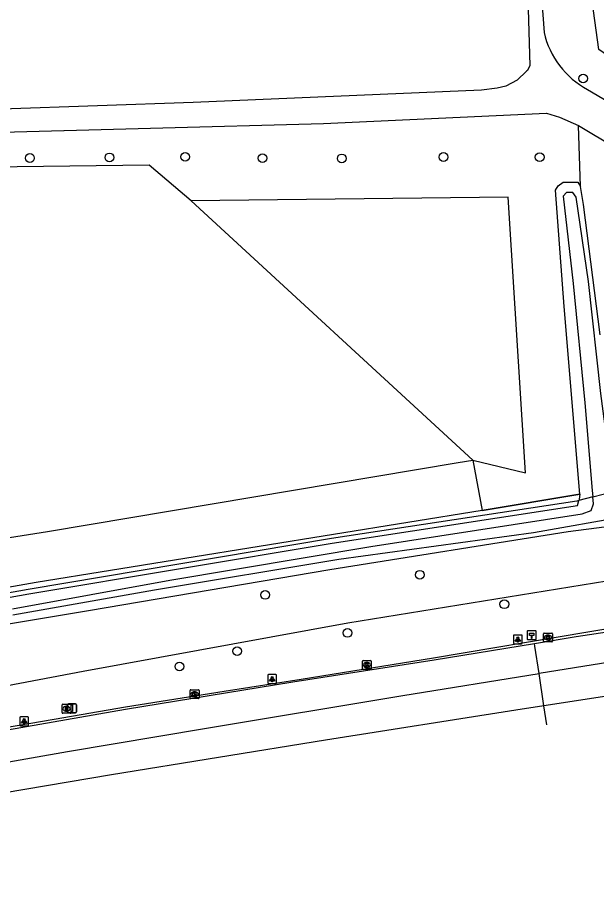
# Model space of a CAD drawing. Extents: x 162722 to 165099, y 384721 to 386283.
# Drawn here: x 164785.9 to 164850.8, y 385133.9 to 385231.4 of the extents above; entities that cross this region are included whole.
import ezdxf

# ---------------------------------------------------------------- set-up
doc = ezdxf.new("R2010")
doc.units = 0
for name, color, linetype in [('IMGEO_Afsluitpaal', 7, 'Continuous'), ('IMGEO_Berm_groen', 7, 'Continuous'), ('IMGEO_Berm_open', 7, 'Continuous'), ('IMGEO_Boom', 7, 'Continuous'), ('IMGEO_Grasland_overig', 7, 'Continuous'), ('IMGEO_Hectometerpaal', 7, 'Continuous'), ('IMGEO_Hek', 7, 'Continuous'), ('IMGEO_Kolk', 7, 'Continuous'), ('IMGEO_Lichtpunt', 7, 'Continuous'), ('IMGEO_Loofbos', 7, 'Continuous'), ('IMGEO_OVBaan_gesloten', 7, 'Continuous'), ('IMGEO_Rijbaan_regionaal_gesloten', 7, 'Continuous'), ('IMGEO_Rioolput', 7, 'Continuous'), ('IMGEO_Sloot', 7, 'Continuous'), ('IMGEO_Waterloop', 7, 'Continuous')]:
    doc.layers.add(name, color=color, linetype=linetype)

msp = doc.modelspace()

# ---------------------------------------------------------------- linework, layer by layer
at = {"layer": 'IMGEO_Afsluitpaal'}
for p, q in [((164791.497, 385153.518), (164791.497, 385154.318)), ((164791.497, 385154.318), (164791.497, 385153.518)), ((164791.597, 385154.418), (164792.387, 385154.418)), ((164792.387, 385154.418), (164791.597, 385154.418)), ((164792.487, 385154.318), (164792.487, 385153.518)), ((164792.487, 385153.518), (164792.487, 385154.318)), ((164792.387, 385153.418), (164791.597, 385153.418)), ((164791.597, 385153.418), (164792.387, 385153.418))]:
    msp.add_line(p, q, dxfattribs=at)
msp.add_lwpolyline([(164791.917, 385154.293), (164792.067, 385154.293), (164792.067, 385153.543), (164791.917, 385153.543), (164791.917, 385154.293)], dxfattribs=at)
for centre, start, end in [((164791.597, 385154.318), 90, 180), ((164791.597, 385154.318), 90, 180), ((164792.387, 385154.318), 0, 90), ((164792.387, 385154.318), 360, 90), ((164791.597, 385153.518), 180, 270), ((164791.597, 385153.518), 180, 270), ((164792.387, 385153.518), 270, 0), ((164792.387, 385153.518), 270, 0)]:
    msp.add_arc(centre, 0.1, start, end, dxfattribs=at)
at = {"layer": 'IMGEO_Berm_groen'}
for points in [[(165053.347, 385195.235), (165050.867, 385194.892), (165047.879, 385194.968), (165020.754, 385191.117), (164968.362, 385183.813), (164968.099, 385183.778), (164951.242, 385181.517), (164918.73, 385177.161), (164860.451, 385169.035), (164853.324, 385168.402), (164822.912, 385163.455), (164793.252, 385158.032), (164763.421, 385152.41), (164747.386, 385149.269)], [(164911.449, 385182.479), (164879.683, 385177.83), (164847.614, 385173.706), (164820.893, 385169.445), (164793.841, 385164.825), (164766.276, 385160.23), (164742.289, 385155.344), (164732.624, 385155.023), (164731.37, 385154.669), (164730.582, 385153.876), (164729.845, 385151.403), (164729.489, 385150.153)], [(164713.899, 385148.531), (164714.075, 385149.033), (164714.5, 385149.282), (164726.724, 385150.62), (164726.976, 385150.989), (164729.087, 385156.452), (164729.396, 385156.911), (164730.258, 385157.03), (164751.916, 385160.476), (164787.152, 385166.74), (164821.164, 385172.447), (164848.664, 385176.65), (164848.79, 385177.197)], [(164848.79, 385177.197), (164848.589, 385177.144), (164821.085, 385172.941), (164787.067, 385167.233), (164751.833, 385160.969), (164730.185, 385157.525), (164729.106, 385157.376)]]:
    msp.add_lwpolyline(points, dxfattribs=at)
at = {"layer": 'IMGEO_Berm_open'}
msp.add_lwpolyline([(164748.25, 385145.448), (164754.294, 385146.524), (164763.118, 385148.039), (164771.683, 385149.514), (164781.432, 385151.24), (164790.001, 385152.706), (164797.988, 385154.071), (164809.054, 385155.829), (164817.676, 385157.191), (164832.526, 385159.59), (164849.806, 385162.5), (164859.528, 385164.078), (164878.043, 385166.894), (164886.266, 385168.037), (164903.531, 385170.617), (164918.855, 385172.593)], dxfattribs=at)
at = {"layer": 'IMGEO_Boom'}
for centre in [(164849.292, 385224.525), (164787.286, 385215.606), (164796.192, 385215.674), (164804.681, 385215.73), (164813.355, 385215.589), (164822.228, 385215.566), (164833.638, 385215.72), (164844.414, 385215.693), (164830.977, 385168.893), (164813.649, 385166.625), (164840.457, 385165.58), (164822.877, 385162.365), (164810.504, 385160.325), (164804.034, 385158.597)]:
    msp.add_circle(centre, 0.489, dxfattribs=at)
at = {"layer": 'IMGEO_Grasland_overig'}
for points in [[(164910.641, 385188.43), (164865.161, 385217.981), (164851.057, 385227.755), (164845.818, 385265.689), (164843.701, 385270.98), (164838.434, 385273.618), (164833.076, 385274.808), (164791.255, 385276.446), (164791.049, 385329.189), (164828.149, 385339.674), (164852.932, 385346.413), (164860.059, 385346.98), (164859.395, 385332.725), (164856.401, 385311.197), (164883.623, 385302.383), (164926.719, 385288.44)], [(164842.369, 385263.922), (164843.402, 385250), (164844.908, 385229.694)], [(164840.623, 385262.097), (164841.67, 385256.502), (164842.203, 385250), (164843.074, 385233.585), (164843.304, 385225.981), (164843.046, 385225.431), (164842.953, 385225.344), (164841.9, 385224.333), (164840.632, 385223.665), (164839.664, 385223.453), (164837.888, 385223.231), (164805.595, 385221.832), (164773.373, 385220.691), (164748.217, 385220.223), (164746.287, 385220.022), (164745.655, 385219.772), (164745.22, 385219.233)], [(164849.784, 385223.285), (164853.217, 385221.254), (164896.724, 385194.229), (164909.304, 385187.127), (164909.863, 385186.831), (164910.177, 385186.66)], [(164848.901, 385177.907), (164848.828, 385177.36), (164848.79, 385177.197)], [(164850.369, 385177.609), (164848.79, 385177.197)]]:
    msp.add_lwpolyline(points, dxfattribs=at)
msp.add_arc((164854.422, 385231.873), 9.761, 192.90119, 241.62693, dxfattribs=at)
at = {"layer": 'IMGEO_Hectometerpaal'}
for p, q in [((164843.025, 385162.528), (164843.025, 385161.687)), ((164843.025, 385162.528), (164843.025, 385161.687)), ((164843.941, 385162.612), (164843.1, 385162.612)), ((164843.941, 385162.612), (164843.1, 385162.612)), ((164844.025, 385161.696), (164844.025, 385162.537)), ((164844.025, 385161.696), (164844.025, 385162.537)), ((164843.109, 385161.612), (164843.95, 385161.612)), ((164843.109, 385161.612), (164843.95, 385161.612))]:
    msp.add_line(p, q, dxfattribs=at)
msp.add_lwpolyline([(164843.55, 385161.756), (164843.49, 385161.756), (164843.49, 385162.061), (164843.27, 385162.061), (164843.27, 385162.33), (164843.77, 385162.33), (164843.77, 385162.061), (164843.55, 385162.061), (164843.55, 385161.756)], dxfattribs=at)
for centre, start, end in [((164843.103, 385162.534), 92.4484, 184.28452), ((164843.103, 385162.534), 92.4484, 184.28452), ((164843.103, 385161.69), 182.4484, 274.28452), ((164843.103, 385161.69), 182.4484, 274.28452), ((164843.947, 385162.534), 2.4484, 94.28452), ((164843.947, 385162.534), 2.4484, 94.28452), ((164843.947, 385161.69), 272.4484, 4.28452), ((164843.947, 385161.69), 272.4484, 4.28452)]:
    msp.add_arc(centre, 0.0779, start, end, dxfattribs=at)
at = {"layer": 'IMGEO_Hek'}
for points in [[(164848.901, 385177.907), (164837.974, 385176.107)], [(164837.974, 385176.107), (164787.968, 385168.024), (164736.071, 385158.852)]]:
    msp.add_lwpolyline(points, dxfattribs=at)
at = {"layer": 'IMGEO_Kolk'}
for p, q in [((164844.844, 385161.426), (164844.844, 385162.278)), ((164844.919, 385162.352), (164845.771, 385162.352)), ((164845.332, 385162.132), (164845.357, 385162.132)), ((164845.845, 385162.278), (164845.845, 385161.426)), ((164845.771, 385161.352), (164844.919, 385161.352)), ((164845.355, 385161.572), (164845.33, 385161.572)), ((164824.543, 385158.352), (164824.543, 385159.204)), ((164824.618, 385159.278), (164825.47, 385159.278)), ((164825.031, 385159.058), (164825.056, 385159.058)), ((164825.544, 385159.204), (164825.544, 385158.352)), ((164825.47, 385158.278), (164824.618, 385158.278)), ((164825.054, 385158.498), (164825.029, 385158.498)), ((164805.233, 385155.071), (164805.233, 385155.923)), ((164805.308, 385155.997), (164806.16, 385155.997)), ((164806.234, 385155.923), (164806.234, 385155.071)), ((164806.16, 385154.997), (164805.308, 385154.997)), ((164805.744, 385155.217), (164805.719, 385155.217)), ((164805.721, 385155.777), (164805.746, 385155.777))]:
    msp.add_line(p, q, dxfattribs=at)
for points in [[(164844.844, 385161.426), (164844.844, 385162.278)], [(164844.919, 385162.352), (164845.771, 385162.352)], [(164845.165, 385162.052), (164845.288, 385162.052), (164845.288, 385161.901), (164845.418, 385162.052), (164845.582, 385162.052), (164845.436, 385161.901), (164845.589, 385161.652), (164845.437, 385161.652), (164845.352, 385161.816), (164845.288, 385161.749), (164845.288, 385161.652), (164845.165, 385161.652), (164845.165, 385162.052)], [(164845.845, 385162.278), (164845.845, 385161.426)], [(164845.771, 385161.352), (164844.919, 385161.352)], [(164824.543, 385158.352), (164824.543, 385159.204)], [(164824.618, 385159.278), (164825.47, 385159.278)], [(164824.864, 385158.978), (164824.987, 385158.978), (164824.987, 385158.827), (164825.117, 385158.978), (164825.281, 385158.978), (164825.135, 385158.827), (164825.288, 385158.578), (164825.136, 385158.578), (164825.051, 385158.742), (164824.987, 385158.675), (164824.987, 385158.578), (164824.864, 385158.578), (164824.864, 385158.978)], [(164825.544, 385159.204), (164825.544, 385158.352)], [(164825.47, 385158.278), (164824.618, 385158.278)], [(164805.233, 385155.071), (164805.233, 385155.923)], [(164805.308, 385155.997), (164806.16, 385155.997)], [(164806.234, 385155.923), (164806.234, 385155.071)], [(164806.16, 385154.997), (164805.308, 385154.997)], [(164805.554, 385155.697), (164805.677, 385155.697), (164805.677, 385155.546), (164805.807, 385155.697), (164805.971, 385155.697), (164805.825, 385155.546), (164805.978, 385155.297), (164805.826, 385155.297), (164805.741, 385155.461), (164805.677, 385155.394), (164805.677, 385155.297), (164805.554, 385155.297), (164805.554, 385155.697)]]:
    msp.add_lwpolyline(points, dxfattribs=at)
for centre, start, end in [((164844.921, 385162.276), 91.55205, 178.44795), ((164844.921, 385162.276), 91.55205, 178.44795), ((164845.769, 385162.276), 1.55205, 88.44795), ((164845.769, 385162.276), 1.55205, 88.44795), ((164844.921, 385161.428), 181.55205, 268.44795), ((164844.921, 385161.428), 181.55205, 268.44795), ((164845.769, 385161.428), 271.55205, 358.44795), ((164845.769, 385161.428), 271.55205, 358.44795), ((164824.62, 385159.202), 91.55205, 178.44795), ((164824.62, 385159.202), 91.55205, 178.44795), ((164825.468, 385159.202), 1.55205, 88.44795), ((164825.468, 385159.202), 1.55205, 88.44795), ((164824.62, 385158.354), 181.55205, 268.44795), ((164824.62, 385158.354), 181.55205, 268.44795), ((164825.468, 385158.354), 271.55205, 358.44795), ((164825.468, 385158.354), 271.55205, 358.44795), ((164805.31, 385155.921), 91.55205, 178.44795), ((164805.31, 385155.921), 91.55205, 178.44795), ((164806.158, 385155.921), 1.55205, 88.44795), ((164806.158, 385155.921), 1.55205, 88.44795), ((164805.31, 385155.073), 181.55205, 268.44795), ((164805.31, 385155.073), 181.55205, 268.44795), ((164806.158, 385155.073), 271.55205, 358.44795), ((164806.158, 385155.073), 271.55205, 358.44795)]:
    msp.add_arc(centre, 0.0765, start, end, dxfattribs=at)
for centre, major_axis, ratio, start_param, end_param in [((164845.331, 385161.852), (-0.387, 0.002), 0.722429, 4.712389, 7.853982), ((164845.356, 385161.852), (-0.39, 0.002), 0.717154, 1.570796, 4.712389), ((164825.03, 385158.778), (-0.387, 0.002), 0.722429, 4.712389, 7.853982), ((164825.055, 385158.778), (-0.39, 0.002), 0.717154, 1.570796, 4.712389), ((164805.72, 385155.497), (-0.387, 0.002), 0.722429, 4.712389, 7.853982), ((164805.745, 385155.497), (-0.39, 0.002), 0.717154, 1.570796, 4.712389)]:
    msp.add_ellipse(centre, major_axis=major_axis, ratio=ratio, start_param=start_param, end_param=end_param, dxfattribs=at)
at = {"layer": 'IMGEO_Lichtpunt'}
for p, q in [((164841.472, 385162.036), (164841.472, 385161.229)), ((164841.472, 385162.036), (164841.472, 385161.229)), ((164842.374, 385162.131), (164841.566, 385162.131)), ((164842.374, 385162.131), (164841.566, 385162.131)), ((164842.468, 385161.229), (164842.468, 385162.036)), ((164842.468, 385161.229), (164842.468, 385162.036)), ((164841.566, 385161.135), (164842.374, 385161.135)), ((164841.566, 385161.135), (164842.374, 385161.135)), ((164813.933, 385157.593), (164813.933, 385156.786)), ((164813.933, 385157.593), (164813.933, 385156.786)), ((164814.835, 385157.688), (164814.027, 385157.688)), ((164814.835, 385157.688), (164814.027, 385157.688)), ((164814.929, 385156.786), (164814.929, 385157.593)), ((164814.929, 385156.786), (164814.929, 385157.593)), ((164814.027, 385156.692), (164814.835, 385156.692)), ((164814.027, 385156.692), (164814.835, 385156.692)), ((164787.038, 385152.964), (164786.23, 385152.964)), ((164787.038, 385152.964), (164786.23, 385152.964)), ((164786.136, 385152.869), (164786.136, 385152.062)), ((164786.136, 385152.869), (164786.136, 385152.062)), ((164786.23, 385151.968), (164787.038, 385151.968)), ((164786.23, 385151.968), (164787.038, 385151.968)), ((164787.132, 385152.062), (164787.132, 385152.869)), ((164787.132, 385152.062), (164787.132, 385152.869))]:
    msp.add_line(p, q, dxfattribs=at)
for points in [[(164841.846, 385161.7), (164841.885, 385161.672), (164841.697, 385161.41), (164841.659, 385161.437), (164841.846, 385161.7)], [(164842.058, 385161.672), (164842.096, 385161.699), (164842.283, 385161.437), (164842.244, 385161.409), (164842.058, 385161.672)], [(164841.948, 385161.652), (164841.995, 385161.652), (164841.995, 385161.33), (164841.948, 385161.33), (164841.948, 385161.652)], [(164814.307, 385157.257), (164814.346, 385157.229), (164814.158, 385156.967), (164814.12, 385156.994), (164814.307, 385157.257)], [(164814.409, 385157.209), (164814.456, 385157.209), (164814.456, 385156.887), (164814.409, 385156.887), (164814.409, 385157.209)], [(164814.519, 385157.229), (164814.557, 385157.256), (164814.744, 385156.994), (164814.705, 385156.966), (164814.519, 385157.229)], [(164786.51, 385152.533), (164786.549, 385152.505), (164786.361, 385152.243), (164786.323, 385152.27), (164786.51, 385152.533)], [(164786.612, 385152.485), (164786.659, 385152.485), (164786.659, 385152.163), (164786.612, 385152.163), (164786.612, 385152.485)], [(164786.722, 385152.505), (164786.76, 385152.532), (164786.947, 385152.27), (164786.908, 385152.242), (164786.722, 385152.505)]]:
    msp.add_lwpolyline(points, dxfattribs=at)
for centre in [(164841.971, 385161.834), (164814.432, 385157.391), (164786.635, 385152.667)]:
    msp.add_circle(centre, 0.0994, dxfattribs=at)
for centre, start, end in [((164841.566, 385162.036), 90, 180), ((164841.566, 385162.036), 90, 180), ((164842.374, 385162.036), 0, 90), ((164842.374, 385162.036), 0, 90), ((164841.566, 385161.229), 180, 270), ((164841.566, 385161.229), 180, 270), ((164842.374, 385161.229), 270, 0), ((164842.374, 385161.229), 270, 360), ((164814.027, 385157.593), 90, 180), ((164814.027, 385157.593), 90, 180), ((164814.835, 385157.593), 0, 90), ((164814.835, 385157.593), 0, 90), ((164814.027, 385156.786), 180, 270), ((164814.027, 385156.786), 180, 270), ((164814.835, 385156.786), 270, 0), ((164814.835, 385156.786), 270, 360), ((164786.23, 385152.869), 90, 180), ((164786.23, 385152.869), 90, 180), ((164787.038, 385152.869), 0, 90), ((164787.038, 385152.869), 0, 90), ((164786.23, 385152.062), 180, 270), ((164786.23, 385152.062), 180, 270), ((164787.038, 385152.062), 270, 0), ((164787.038, 385152.062), 270, 360)]:
    msp.add_arc(centre, 0.0946, start, end, dxfattribs=at)
at = {"layer": 'IMGEO_Loofbos'}
for points in [[(164745.22, 385219.233), (164745.263, 385218.793), (164745.605, 385218.448), (164746.286, 385218.181), (164749.029, 385218.027), (164750.652, 385217.936), (164761.962, 385217.907), (164820.176, 385219.487), (164845.185, 385220.636), (164846.623, 385220.198), (164848.771, 385219.259)], [(164848.771, 385219.259), (164874.052, 385204.133)], [(164848.983, 385212.397), (164848.771, 385219.259)], [(164805.34, 385210.817), (164800.645, 385214.809), (164768.015, 385214.409), (164750.196, 385214.604), (164747.384, 385215.48)], [(164848.901, 385177.907), (164847.171, 385198.944), (164846.174, 385212.015), (164846.484, 385212.485), (164847.052, 385212.912), (164848.701, 385212.915), (164848.983, 385212.397)], [(164851.21, 385195.78), (164849.343, 385210.379), (164848.983, 385212.397)], [(164836.936, 385181.735), (164842.819, 385180.33), (164840.876, 385211.225), (164805.34, 385210.817)], [(164805.34, 385210.817), (164836.936, 385181.735)], [(164737.59, 385165.583), (164789.239, 385173.739), (164835.266, 385181.455), (164836.936, 385181.735)], [(164836.936, 385181.735), (164837.974, 385176.107)], [(164837.974, 385176.107), (164848.901, 385177.907)], [(164837.974, 385176.107), (164787.968, 385168.024), (164736.071, 385158.852)]]:
    msp.add_lwpolyline(points, dxfattribs=at)
at = {"layer": 'IMGEO_OVBaan_gesloten'}
for points in [[(164843.824, 385161.19), (164848.504, 385161.957), (164862.657, 385164.111), (164875.592, 385166.137), (164889.757, 385168.295), (164903.581, 385170.241), (164917.937, 385172.214), (164930.671, 385174.017), (164943.145, 385175.737), (164960.572, 385177.959), (164968.758, 385179.103)], [(164969.236, 385175.718), (164959.218, 385174.305), (164941.315, 385171.778), (164919.305, 385168.713), (164888.539, 385164.495), (164869.396, 385161.677), (164852.278, 385159.076), (164844.344, 385157.801)], [(164726.091, 385141.11), (164727.632, 385141.395), (164740.696, 385143.835), (164753.834, 385146.232), (164770.134, 385149.042), (164783.222, 385151.24), (164798.006, 385153.805), (164816.765, 385156.872), (164832.6, 385159.35), (164843.824, 385161.19)], [(164844.344, 385157.801), (164843.87, 385160.891), (164843.824, 385161.19)], [(164726.735, 385137.519), (164748.17, 385141.466), (164756.328, 385142.835), (164763.224, 385144.072), (164774.031, 385146.009), (164791.501, 385149.062), (164806.857, 385151.634), (164829.073, 385155.346), (164844.344, 385157.801)]]:
    msp.add_lwpolyline(points, dxfattribs=at)
at = {"layer": 'IMGEO_Rijbaan_regionaal_gesloten'}
for points in [[(164969.689, 385172.509), (164953.757, 385170.207), (164929.434, 385166.798), (164914.423, 385164.672), (164892.759, 385161.5), (164866.02, 385157.449), (164844.898, 385154.191)], [(164844.898, 385154.191), (164844.344, 385157.801)], [(164844.898, 385154.191), (164841.753, 385153.706), (164820.398, 385150.353), (164796.437, 385146.455), (164772.109, 385142.344), (164763.752, 385140.76), (164757.11, 385139.502), (164748.838, 385137.985), (164744.956, 385137.274), (164733.103, 385135.027), (164727.38, 385133.926)], [(164845.222, 385152.081), (164844.898, 385154.191)]]:
    msp.add_lwpolyline(points, dxfattribs=at)
at = {"layer": 'IMGEO_Rioolput'}
for p, q in [((164790.882, 385153.439), (164790.882, 385154.291)), ((164790.957, 385154.365), (164791.809, 385154.365)), ((164791.37, 385154.145), (164791.395, 385154.145)), ((164791.883, 385154.291), (164791.883, 385153.439)), ((164791.809, 385153.365), (164790.957, 385153.365)), ((164791.393, 385153.585), (164791.368, 385153.585))]:
    msp.add_line(p, q, dxfattribs=at)
for points in [[(164790.882, 385153.439), (164790.882, 385154.291)], [(164790.957, 385154.365), (164791.809, 385154.365)], [(164791.471, 385154.063), (164791.219, 385154.065), (164791.219, 385153.665)], [(164791.397, 385153.984), (164791.343, 385153.984), (164791.343, 385153.903)], [(164791.343, 385153.903), (164791.395, 385153.903)], [(164791.883, 385154.291), (164791.883, 385153.439)], [(164791.809, 385153.365), (164790.957, 385153.365)], [(164791.219, 385153.665), (164791.343, 385153.665), (164791.343, 385153.827), (164791.354, 385153.827)], [(164791.401, 385153.798), (164791.472, 385153.665), (164791.612, 385153.665), (164791.547, 385153.791)]]:
    msp.add_lwpolyline(points, dxfattribs=at)
for centre, radius, start, end in [((164790.959, 385154.289), 0.0765, 91.55205, 178.44795), ((164790.959, 385154.289), 0.0765, 91.55205, 178.44795), ((164791.379, 385154.092), 0.19, 274.7715, 282.96867), ((164791.403, 385153.888), 0.0964, 77.00612, 93.18647), ((164791.417, 385153.945), 0.0378, 276.66336, 79.67722), ((164791.47, 385153.953), 0.109, 350.36119, 89.41601), ((164791.468, 385153.953), 0.112, 277.58423, 350.98172), ((164791.807, 385154.289), 0.0765, 1.55205, 88.44795), ((164791.807, 385154.289), 0.0765, 1.55205, 88.44795), ((164790.959, 385153.441), 0.0765, 181.55205, 268.44795), ((164790.959, 385153.441), 0.0765, 181.55205, 268.44795), ((164791.353, 385153.774), 0.0533, 26.02933, 88.69889), ((164791.452, 385153.738), 0.108, 29.51342, 73.79051), ((164791.807, 385153.441), 0.0765, 271.55205, 358.44795), ((164791.807, 385153.441), 0.0765, 271.55205, 358.44795)]:
    msp.add_arc(centre, radius, start, end, dxfattribs=at)
for centre, major_axis, ratio, start_param, end_param in [((164791.369, 385153.865), (-0.387, 0.002), 0.722429, 4.712389, 7.853982), ((164791.394, 385153.865), (-0.39, 0.002), 0.717154, 1.570796, 4.712389)]:
    msp.add_ellipse(centre, major_axis=major_axis, ratio=ratio, start_param=start_param, end_param=end_param, dxfattribs=at)
at = {"layer": 'IMGEO_Sloot'}
for points in [[(164911.307, 385183.45), (164899.902, 385181.914), (164885.215, 385179.626), (164867.188, 385177.161), (164854.302, 385175.448), (164843.716, 385173.571), (164821.91, 385170.579), (164801.242, 385167.149), (164785.378, 385164.375)], [(164785.343, 385165.05), (164802.972, 385168.269), (164825.485, 385172.05), (164849.197, 385175.722), (164850.172, 385176.104), (164850.434, 385176.832), (164850.369, 385177.609)], [(164850.369, 385177.609), (164852.709, 385178.22)]]:
    msp.add_lwpolyline(points, dxfattribs=at)
at = {"layer": 'IMGEO_Waterloop'}
msp.add_lwpolyline([(164852.709, 385178.22), (164852.654, 385178.635), (164852.604, 385179.019), (164851.288, 385189.197), (164849.887, 385201.758), (164848.496, 385211.215), (164848.126, 385211.744), (164847.438, 385211.744), (164847.068, 385211.32), (164848.169, 385201.552), (164849.493, 385188.158), (164850.31, 385178.316), (164850.369, 385177.609)], dxfattribs=at)

doc.saveas('drawing.dxf')
